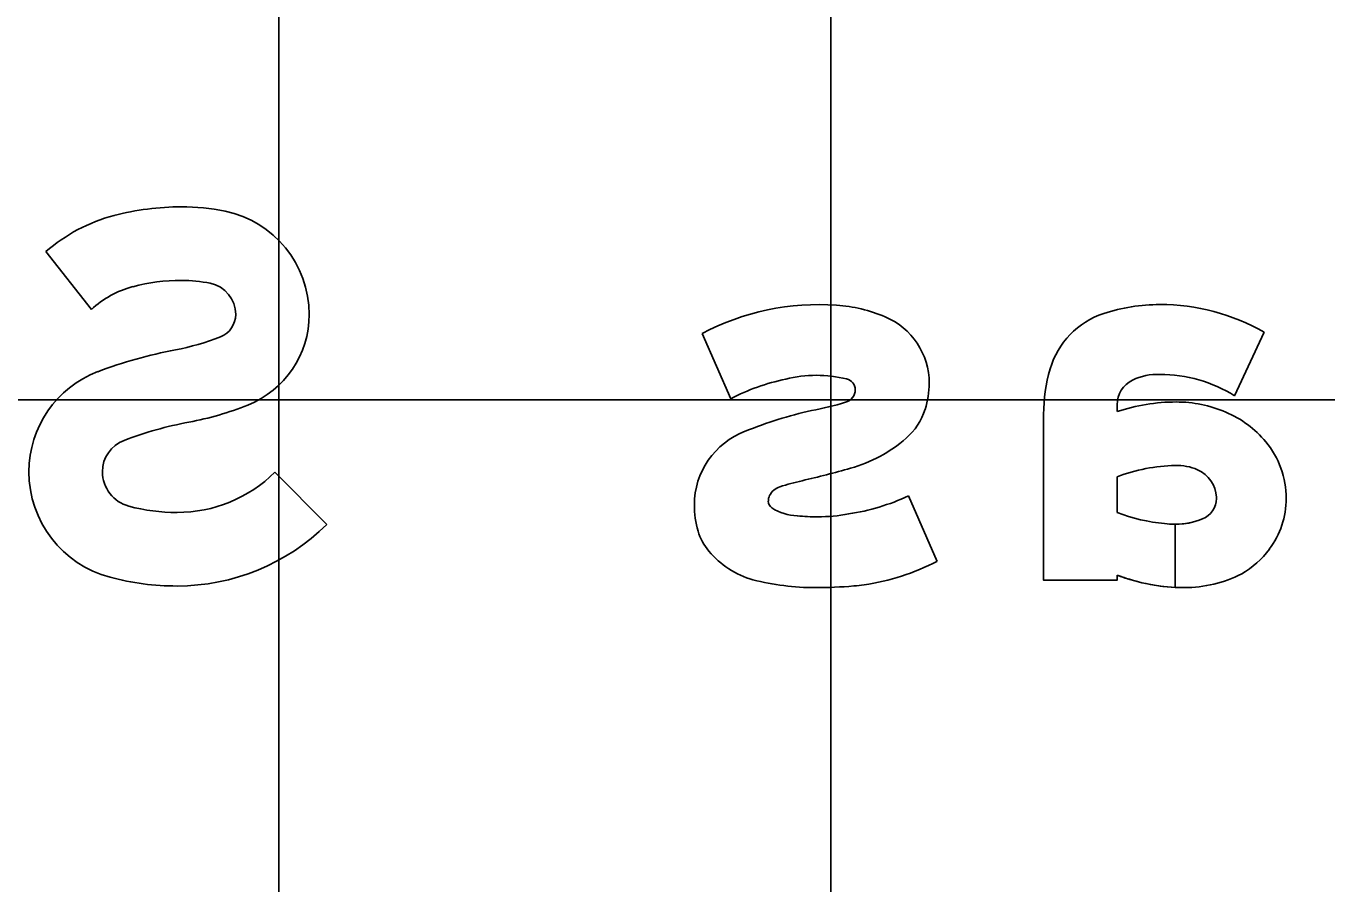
# Model space of a CAD drawing. Extents: x 1797809 to 2198143, y 249608 to 1237864.
# Drawn here: x 2197051.79 to 2197056.5, y 1237300.295 to 1237303.4 of the extents above; entities that cross this region are included whole.
import ezdxf

# ---------------------------------------------------------------- set-up
doc = ezdxf.new("R2010")
doc.units = 0
for name, color, linetype in [('GSBWFILL', 7, 'Continuous'), ('GSCOLORFILL', 7, 'Continuous'), ('GSOUTLINE', 7, 'Continuous'), ('GSSHT', 7, 'Continuous')]:
    doc.layers.add(name, color=color, linetype=linetype)

msp = doc.modelspace()

# ---------------------------------------------------------------- linework, layer by layer
at = {"layer": 'GSBWFILL'}
for p, q in [((2197054.3432, 1237302.0493), (2197054.2397, 1237302.2867)), ((2197054.9872, 1237301.6979), (2197055.0907, 1237301.4604)), ((2197055.0907, 1237301.4604), (2197055.0907, 1237301.4604))]:
    msp.add_line(p, q, dxfattribs=at)
for points in [[(2197052.027, 1237302.3725), (2197051.8623, 1237302.5827)], [(2197056.2759, 1237302.291), (2197056.169, 1237302.0602)], [(2197055.7433, 1237302.0277), (2197055.7433, 1237302.0032)], [(2197055.7433, 1237301.4107), (2197055.7433, 1237301.3921), (2197055.4769, 1237301.3921), (2197055.4769, 1237301.9931)], [(2197052.692, 1237301.7836), (2197052.8795, 1237301.5943)], [(2197055.7433, 1237301.7674), (2197055.7433, 1237301.638)], [(2197055.953, 1237301.5949), (2197055.953, 1237301.3663)], [(2197055.9531, 1237301.3663), (2197055.9531, 1237301.5949)]]:
    msp.add_lwpolyline(points, dxfattribs=at)
for centre, radius, start, end in [((2197054.6637, 1237301.478), 0.9131, 86.0399, 117.6678), ((2197054.6872, 1237301.8346), 0.5558, 67.1959, 85.9103), ((2197055.7882, 1237302.0738), 0.2997, 108.166, 163.6835), ((2197055.8981, 1237301.7391), 0.652, 90, 108.166), ((2197055.8981, 1237301.6276), 0.7635, 60.3369, 90), ((2197054.8014, 1237302.1062), 0.2611, 0, 67.1959), ((2197054.6534, 1237301.6971), 0.4376, 90, 104.6702), ((2197054.6534, 1237301.6725), 0.4622, 76.2629, 90), ((2197054.7545, 1237302.0825), 0.04, 0, 77.4574), ((2197056.0639, 1237301.9931), 0.587, 163.6835, 180), ((2197055.8885, 1237301.9364), 0.2018, 87.2928, 116.3812), ((2197055.8981, 1237301.6276), 0.5104, 57.9433, 90), ((2197054.6842, 1237301.4089), 0.7255, 101.2551, 118.0399), ((2197054.7479, 1237302.0825), 0.0466, 284.5252, 360), ((2197054.7506, 1237302.1062), 0.3118, 342.2966, 360), ((2197055.8432, 1237302.0277), 0.0999, 116.3812, 180), ((2197054.4612, 1237302.9867), 0.9951, 280.0838, 287.4473), ((2197055.957, 1237301.3655), 0.6725, 90, 108.5245), ((2197055.957, 1237301.5813), 0.4568, 66.8232, 90), ((2197054.9838, 1237300.4696), 1.5763, 102.766, 111.8855), ((2197054.8256, 1237302.0823), 0.2331, 311.0199, 342.2966), ((2197055.9883, 1237301.6493), 0.382, 39.8129, 67.1226), ((2197054.4979, 1237301.6646), 0.2864, 110.8118, 180), ((2197054.6381, 1237302.2978), 0.5188, 285.5953, 311.0199), ((2197056.0353, 1237301.6884), 0.3208, 0, 39.8129), ((2197053.8873, 1237304.8772), 3.2051, 282.8873, 286.1267), ((2197055.9722, 1237301.1538), 0.6549, 91.625, 110.4546), ((2197055.9582, 1237301.6158), 0.1926, 66.592, 91.3597), ((2197055.9898, 1237301.6887), 0.1132, 2.2925, 66.592), ((2197054.9356, 1237300.3533), 1.4387, 103.4018, 106.7438), ((2197054.5279, 1237301.6789), 0.0483, 155.1357, 180), ((2197054.5437, 1237301.667), 0.0678, 109.3806, 151.6191), ((2197054.6526, 1237302.4141), 0.7906, 278.5872, 295.0407), ((2197054.5458, 1237301.6646), 0.3343, 180, 196.3773), ((2197054.5103, 1237301.6789), 0.0308, 180, 234.0389), ((2197054.5896, 1237301.8058), 0.1804, 237.3201, 268.406), ((2197056.0231, 1237301.6884), 0.0799, 292.034, 0), ((2197055.9824, 1237301.6884), 0.1206, 360, 2.2925), ((2197056.0494, 1237301.6884), 0.3066, 323.1506, 0), ((2197054.6582, 1237302.3824), 0.7605, 264.4521, 270), ((2197054.6582, 1237302.2278), 0.6059, 270, 280.7018), ((2197055.9686, 1237302.2109), 0.6157, 248.5354, 265.017), ((2197055.9531, 1237301.8613), 0.2664, 270, 292.034), ((2197054.4168, 1237301.6267), 0.1998, 196.3773, 220.2676), ((2197055.9531, 1237301.8613), 0.2664, 261.8114, 269.9857), ((2197054.5095, 1237301.7007), 0.3184, 219.6476, 254.3773), ((2197056.0222, 1237301.7088), 0.3406, 300.3936, 323.1506), ((2197054.7107, 1237302.1902), 0.8227, 278.1305, 297.5038), ((2197055.9873, 1237301.8238), 0.4583, 270, 296.8803), ((2197054.6496, 1237302.271), 0.9056, 255.5565, 270), ((2197054.6496, 1237303.0015), 1.636, 270, 274.8924), ((2197054.7329, 1237302.035), 0.666, 274.848, 278.1305), ((2197055.9873, 1237302.0454), 0.6799, 248.9695, 267.1086), ((2197055.9873, 1237302.0454), 0.6799, 267.1142, 270)]:
    msp.add_arc(centre, radius, start, end, dxfattribs=at)
for centre, major_axis, start_param, end_param in [((2197052.3534, 1237301.7828), (0, -0.9622), 3.141593, 3.398544), ((2197052.3534, 1237301.9604), (0, -0.7847), 2.938834, 3.141593), ((2197052.2642, 1237302.1227), (0, -0.6109), 3.398544, 3.859626), ((2197052.4346, 1237302.3552), (0, -0.3816), 1.570796, 2.938834), ((2197052.2642, 1237302.1227), (0, -0.3445), 3.398544, 3.900941), ((2197052.3534, 1237301.7828), (0, -0.6958), 3.141593, 3.398544), ((2197052.3534, 1237301.9604), (0, -0.5183), 2.938834, 3.141593), ((2197052.4346, 1237302.3552), (0, -0.1152), 1.570796, 2.938834), ((2197052.4627, 1237302.3552), (0, -0.0871), 0.380343, 1.570796), ((2197052.4627, 1237302.3552), (0, -0.3535), 0.380343, 1.570796), ((2197052.1724, 1237303.0813), (0, -0.8691), 0.184152, 0.380343), ((2197052.6285, 1237300.6327), (0, -1.6216), 3.325745, 3.506141), ((2197052.1887, 1237301.7853), (0, -0.3881), 3.506141, 4.712389), ((2197052.1724, 1237303.0813), (0, -1.1355), 0.184153, 0.380343), ((2197052.6285, 1237300.6327), (0, -1.3552), 3.325745, 3.506141), ((2197052.1887, 1237301.7853), (0, -0.1217), 3.506141, 4.712389), ((2197052.1963, 1237301.7853), (0, -0.3957), 4.712389, 6.023261), ((2197052.1963, 1237301.7853), (0, -0.1293), 4.712389, 6.023261), ((2197052.3372, 1237302.1415), (0, -0.5039), 0, 0.780986), ((2197052.3372, 1237302.3151), (0, -0.6775), 6.023261, 6.283185), ((2197052.3372, 1237302.1415), (0, -0.7703), 0, 0.780986), ((2197052.3372, 1237302.3151), (0, -0.9439), 6.023261, 6.283185)]:
    msp.add_ellipse(centre, major_axis=major_axis, ratio=0.999997, start_param=start_param, end_param=end_param, dxfattribs=at)
at = {"layer": 'GSCOLORFILL'}
for p, q in [((2197054.3432, 1237302.0493), (2197054.2397, 1237302.2867)), ((2197054.9872, 1237301.6979), (2197055.0907, 1237301.4604)), ((2197055.0907, 1237301.4604), (2197055.0907, 1237301.4604))]:
    msp.add_line(p, q, dxfattribs=at)
for points in [[(2197052.027, 1237302.3725), (2197051.8623, 1237302.5827)], [(2197056.2759, 1237302.291), (2197056.169, 1237302.0602)], [(2197055.7433, 1237302.0277), (2197055.7433, 1237302.0032)], [(2197055.7433, 1237301.4107), (2197055.7433, 1237301.3921), (2197055.4769, 1237301.3921), (2197055.4769, 1237301.9931)], [(2197052.692, 1237301.7836), (2197052.8795, 1237301.5943)], [(2197055.7433, 1237301.7674), (2197055.7433, 1237301.638)], [(2197055.953, 1237301.5949), (2197055.953, 1237301.3663)], [(2197055.9531, 1237301.3663), (2197055.9531, 1237301.5949)]]:
    msp.add_lwpolyline(points, dxfattribs=at)
for centre, radius, start, end in [((2197054.6637, 1237301.478), 0.9131, 86.0399, 117.6678), ((2197054.6872, 1237301.8346), 0.5558, 67.1959, 85.9103), ((2197055.7882, 1237302.0738), 0.2997, 108.166, 163.6835), ((2197055.8981, 1237301.7391), 0.652, 90, 108.166), ((2197055.8981, 1237301.6276), 0.7635, 60.3369, 90), ((2197054.8014, 1237302.1062), 0.2611, 0, 67.1959), ((2197054.6534, 1237301.6971), 0.4376, 90, 104.6702), ((2197054.6534, 1237301.6725), 0.4622, 76.2629, 90), ((2197054.7545, 1237302.0825), 0.04, 0, 77.4574), ((2197056.0639, 1237301.9931), 0.587, 163.6835, 180), ((2197055.8885, 1237301.9364), 0.2018, 87.2928, 116.3812), ((2197055.8981, 1237301.6276), 0.5104, 57.9433, 90), ((2197054.6842, 1237301.4089), 0.7255, 101.2551, 118.0399), ((2197054.7479, 1237302.0825), 0.0466, 284.5252, 360), ((2197054.7506, 1237302.1062), 0.3118, 342.2966, 360), ((2197055.8432, 1237302.0277), 0.0999, 116.3812, 180), ((2197054.4612, 1237302.9867), 0.9951, 280.0838, 287.4473), ((2197055.957, 1237301.3655), 0.6725, 90, 108.5245), ((2197055.957, 1237301.5813), 0.4568, 66.8232, 90), ((2197054.9838, 1237300.4696), 1.5763, 102.766, 111.8855), ((2197054.8256, 1237302.0823), 0.2331, 311.0199, 342.2966), ((2197055.9883, 1237301.6493), 0.382, 39.8129, 67.1226), ((2197054.4979, 1237301.6646), 0.2864, 110.8118, 180), ((2197054.6381, 1237302.2978), 0.5188, 285.5953, 311.0199), ((2197056.0353, 1237301.6884), 0.3208, 0, 39.8129), ((2197053.8873, 1237304.8772), 3.2051, 282.8873, 286.1267), ((2197055.9722, 1237301.1538), 0.6549, 91.625, 110.4546), ((2197055.9582, 1237301.6158), 0.1926, 66.592, 91.3597), ((2197055.9898, 1237301.6887), 0.1132, 2.2925, 66.592), ((2197054.9356, 1237300.3533), 1.4387, 103.4018, 106.7438), ((2197054.5279, 1237301.6789), 0.0483, 155.1357, 180), ((2197054.5437, 1237301.667), 0.0678, 109.3806, 151.6191), ((2197054.6526, 1237302.4141), 0.7906, 278.5872, 295.0407), ((2197054.5458, 1237301.6646), 0.3343, 180, 196.3773), ((2197054.5103, 1237301.6789), 0.0308, 180, 234.0389), ((2197054.5896, 1237301.8058), 0.1804, 237.3201, 268.406), ((2197056.0231, 1237301.6884), 0.0799, 292.034, 0), ((2197055.9824, 1237301.6884), 0.1206, 360, 2.2925), ((2197056.0494, 1237301.6884), 0.3066, 323.1506, 0), ((2197054.6582, 1237302.3824), 0.7605, 264.4521, 270), ((2197054.6582, 1237302.2278), 0.6059, 270, 280.7018), ((2197055.9686, 1237302.2109), 0.6157, 248.5354, 265.017), ((2197055.9531, 1237301.8613), 0.2664, 270, 292.034), ((2197054.4168, 1237301.6267), 0.1998, 196.3773, 220.2676), ((2197055.9531, 1237301.8613), 0.2664, 261.8114, 269.9857), ((2197054.5095, 1237301.7007), 0.3184, 219.6476, 254.3773), ((2197056.0222, 1237301.7088), 0.3406, 300.3936, 323.1506), ((2197054.7107, 1237302.1902), 0.8227, 278.1305, 297.5038), ((2197055.9873, 1237301.8238), 0.4583, 270, 296.8803), ((2197054.6496, 1237302.271), 0.9056, 255.5565, 270), ((2197054.6496, 1237303.0015), 1.636, 270, 274.8924), ((2197054.7329, 1237302.035), 0.666, 274.848, 278.1305), ((2197055.9873, 1237302.0454), 0.6799, 248.9695, 267.1086), ((2197055.9873, 1237302.0454), 0.6799, 267.1142, 270)]:
    msp.add_arc(centre, radius, start, end, dxfattribs=at)
for centre, major_axis, start_param, end_param in [((2197052.3534, 1237301.7828), (0, -0.9622), 3.141593, 3.398544), ((2197052.3534, 1237301.9604), (0, -0.7847), 2.938834, 3.141593), ((2197052.2642, 1237302.1227), (0, -0.6109), 3.398544, 3.859626), ((2197052.4346, 1237302.3552), (0, -0.3816), 1.570796, 2.938834), ((2197052.2642, 1237302.1227), (0, -0.3445), 3.398544, 3.900941), ((2197052.3534, 1237301.7828), (0, -0.6958), 3.141593, 3.398544), ((2197052.3534, 1237301.9604), (0, -0.5183), 2.938834, 3.141593), ((2197052.4346, 1237302.3552), (0, -0.1152), 1.570796, 2.938834), ((2197052.4627, 1237302.3552), (0, -0.0871), 0.380343, 1.570796), ((2197052.4627, 1237302.3552), (0, -0.3535), 0.380343, 1.570796), ((2197052.1724, 1237303.0813), (0, -0.8691), 0.184152, 0.380343), ((2197052.6285, 1237300.6327), (0, -1.6216), 3.325745, 3.506141), ((2197052.1887, 1237301.7853), (0, -0.3881), 3.506141, 4.712389), ((2197052.1724, 1237303.0813), (0, -1.1355), 0.184153, 0.380343), ((2197052.6285, 1237300.6327), (0, -1.3552), 3.325745, 3.506141), ((2197052.1887, 1237301.7853), (0, -0.1217), 3.506141, 4.712389), ((2197052.1963, 1237301.7853), (0, -0.3957), 4.712389, 6.023261), ((2197052.1963, 1237301.7853), (0, -0.1293), 4.712389, 6.023261), ((2197052.3372, 1237302.1415), (0, -0.5039), 0, 0.780986), ((2197052.3372, 1237302.3151), (0, -0.6775), 6.023261, 6.283185), ((2197052.3372, 1237302.1415), (0, -0.7703), 0, 0.780986), ((2197052.3372, 1237302.3151), (0, -0.9439), 6.023261, 6.283185)]:
    msp.add_ellipse(centre, major_axis=major_axis, ratio=0.999997, start_param=start_param, end_param=end_param, dxfattribs=at)
at = {"layer": 'GSOUTLINE'}
for p, q in [((2197054.3432, 1237302.0493), (2197054.2397, 1237302.2867)), ((2197054.9872, 1237301.6979), (2197055.0907, 1237301.4604)), ((2197055.0907, 1237301.4604), (2197055.0907, 1237301.4604))]:
    msp.add_line(p, q, dxfattribs=at)
for points in [[(2197052.027, 1237302.3725), (2197051.8623, 1237302.5827)], [(2197056.2759, 1237302.291), (2197056.169, 1237302.0602)], [(2197055.7433, 1237302.0277), (2197055.7433, 1237302.0032)], [(2197055.7433, 1237301.4107), (2197055.7433, 1237301.3921), (2197055.4769, 1237301.3921), (2197055.4769, 1237301.9931)], [(2197052.692, 1237301.7836), (2197052.8795, 1237301.5943)], [(2197055.7433, 1237301.638), (2197055.7433, 1237301.7674)]]:
    msp.add_lwpolyline(points, dxfattribs=at)
for centre, radius, start, end in [((2197054.6637, 1237301.478), 0.9131, 86.0399, 117.6678), ((2197054.6872, 1237301.8346), 0.5558, 67.1959, 85.9103), ((2197055.7882, 1237302.0738), 0.2997, 108.166, 163.6835), ((2197055.8981, 1237301.7391), 0.652, 90, 108.166), ((2197055.8981, 1237301.6276), 0.7635, 60.3369, 90), ((2197054.8014, 1237302.1062), 0.2611, 0, 67.1959), ((2197054.6534, 1237301.6971), 0.4376, 90, 104.6702), ((2197054.6534, 1237301.6725), 0.4622, 76.2629, 90), ((2197054.7545, 1237302.0825), 0.04, 0, 77.4574), ((2197056.0639, 1237301.9931), 0.587, 163.6835, 180), ((2197055.8885, 1237301.9364), 0.2018, 87.2928, 116.3812), ((2197055.8981, 1237301.6276), 0.5104, 57.9433, 90), ((2197054.6842, 1237301.4089), 0.7255, 101.2551, 118.0399), ((2197054.7479, 1237302.0825), 0.0466, 284.5252, 360), ((2197054.7506, 1237302.1062), 0.3118, 342.2966, 360), ((2197055.8432, 1237302.0277), 0.0999, 116.3812, 180), ((2197054.4612, 1237302.9867), 0.9951, 280.0838, 287.4473), ((2197055.957, 1237301.3655), 0.6725, 90, 108.5245), ((2197055.957, 1237301.5813), 0.4568, 66.8232, 90), ((2197054.9838, 1237300.4696), 1.5763, 102.766, 111.8855), ((2197054.8256, 1237302.0823), 0.2331, 311.0199, 342.2966), ((2197055.9883, 1237301.6493), 0.382, 39.8129, 67.1226), ((2197054.4979, 1237301.6646), 0.2864, 110.8118, 180), ((2197054.6381, 1237302.2978), 0.5188, 285.5953, 311.0199), ((2197056.0353, 1237301.6884), 0.3208, 360, 39.8129), ((2197053.8873, 1237304.8772), 3.2051, 282.8873, 286.1267), ((2197055.9722, 1237301.1538), 0.6549, 91.6271, 110.4546), ((2197055.9539, 1237301.7984), 0.00999, 91.3525, 91.6271), ((2197055.9582, 1237301.6158), 0.1926, 66.592, 91.3525), ((2197055.9898, 1237301.6887), 0.1132, 2.2925, 66.592), ((2197054.9356, 1237300.3533), 1.4387, 103.4018, 106.7438), ((2197054.5279, 1237301.6789), 0.0483, 155.1357, 180), ((2197054.5437, 1237301.667), 0.0678, 109.3806, 151.6191), ((2197054.6526, 1237302.4141), 0.7906, 278.5872, 295.0407), ((2197054.5458, 1237301.6646), 0.3343, 180, 196.3773), ((2197054.5103, 1237301.6789), 0.0308, 180, 234.0389), ((2197054.5896, 1237301.8058), 0.1804, 237.3201, 268.406), ((2197056.0231, 1237301.6884), 0.0799, 292.034, 0), ((2197055.9824, 1237301.6884), 0.1206, 0, 2.2925), ((2197056.0494, 1237301.6884), 0.3066, 323.1506, 0), ((2197054.6582, 1237302.3824), 0.7605, 264.4521, 270), ((2197054.6582, 1237302.2278), 0.6059, 270, 280.7018), ((2197055.9686, 1237302.2109), 0.6157, 248.5354, 265.017), ((2197055.9531, 1237301.8613), 0.2664, 261.8114, 292.034), ((2197054.4168, 1237301.6267), 0.1998, 196.3773, 220.2676), ((2197054.5095, 1237301.7007), 0.3184, 219.6476, 254.3773), ((2197056.0222, 1237301.7088), 0.3406, 300.3936, 323.1506), ((2197054.7107, 1237302.1902), 0.8227, 278.1305, 297.5038), ((2197055.9873, 1237301.8238), 0.4583, 270, 296.8803), ((2197054.6496, 1237302.271), 0.9056, 255.5565, 270), ((2197054.6496, 1237303.0015), 1.636, 270, 274.8924), ((2197054.7329, 1237302.035), 0.666, 274.848, 278.1305), ((2197055.9873, 1237302.0454), 0.6799, 248.9695, 270)]:
    msp.add_arc(centre, radius, start, end, dxfattribs=at)
for centre, major_axis, start_param, end_param in [((2197052.3534, 1237301.7828), (0, -0.9622), 3.141593, 3.398544), ((2197052.3534, 1237301.9604), (0, -0.7847), 2.938834, 3.141593), ((2197052.2642, 1237302.1227), (0, -0.6109), 3.398544, 3.859626), ((2197052.4346, 1237302.3552), (0, -0.3816), 1.570796, 2.938834), ((2197052.2642, 1237302.1227), (0, -0.3445), 3.398544, 3.900941), ((2197052.3534, 1237301.7828), (0, -0.6958), 3.141593, 3.398544), ((2197052.3534, 1237301.9604), (0, -0.5183), 2.938834, 3.141593), ((2197052.4346, 1237302.3552), (0, -0.1152), 1.570796, 2.938834), ((2197052.4627, 1237302.3552), (0, -0.0871), 0.380343, 1.570796), ((2197052.4627, 1237302.3552), (0, -0.3535), 0.380343, 1.570796), ((2197052.1724, 1237303.0813), (0, -0.8691), 0.184152, 0.380343), ((2197052.6285, 1237300.6327), (0, -1.6216), 3.325745, 3.506141), ((2197052.1887, 1237301.7853), (0, -0.3881), 3.506141, 4.712389), ((2197052.1724, 1237303.0813), (0, -1.1355), 0.184153, 0.380343), ((2197052.6285, 1237300.6327), (0, -1.3552), 3.325745, 3.506141), ((2197052.1887, 1237301.7853), (0, -0.1217), 3.506141, 4.712389), ((2197052.1963, 1237301.7853), (0, -0.3957), 4.712389, 6.023261), ((2197052.1963, 1237301.7853), (0, -0.1293), 4.712389, 6.023261), ((2197052.3372, 1237302.1415), (0, -0.5039), 0, 0.780986), ((2197052.3372, 1237302.3151), (0, -0.6775), 6.023261, 6.283185), ((2197052.3372, 1237302.1415), (0, -0.7703), 0, 0.780986), ((2197052.3372, 1237302.3151), (0, -0.9439), 6.023261, 6.283185)]:
    msp.add_ellipse(centre, major_axis=major_axis, ratio=0.999997, start_param=start_param, end_param=end_param, dxfattribs=at)
at = {"layer": 'GSSHT'}
for p, q in [((2197052.7065, 1237248.0462), (2197052.7065, 1237318.0462)), ((2197054.7065, 1237248.0462), (2197054.7065, 1237318.0462)), ((2196954.7065, 1237302.0462), (2197214.7065, 1237302.0462))]:
    msp.add_line(p, q, dxfattribs=at)

doc.saveas('drawing.dxf')
